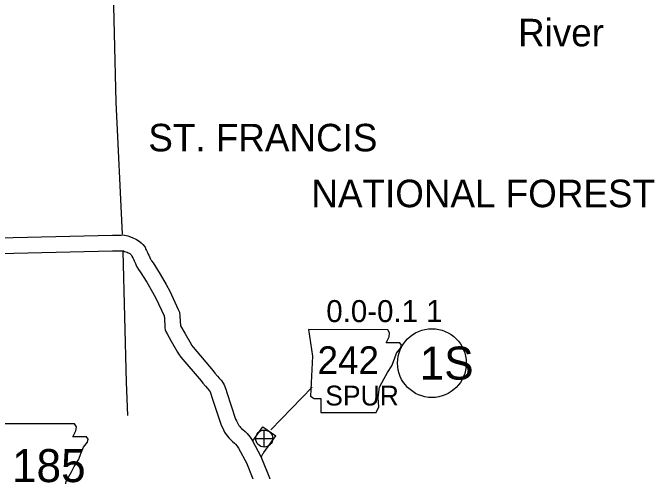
# Model space of a CAD drawing. Extents: x -939622 to -934222, y 1383701 to 1385301.
# Drawn here: x -935731.43 to -935694.53, y 1384079.72 to 1384106.09 of the extents above; entities that cross this region are included whole.
import ezdxf

# ---------------------------------------------------------------- set-up
doc = ezdxf.new("R2010")
doc.units = 0
for name, color, linetype in [('Level 10', 7, 'Continuous'), ('Level 21', 7, 'Continuous'), ('Level 25', 7, 'Continuous'), ('Level 26', 7, 'Continuous'), ('Level 27', 7, 'Continuous'), ('Level 8', 7, 'Continuous'), ('Level 9', 7, 'Continuous')]:
    doc.layers.add(name, color=color, linetype=linetype)

msp = doc.modelspace()

# ---------------------------------------------------------------- linework, layer by layer
at = {"layer": 'Level 10'}
msp.add_line((-935717.039, 1384082.272), (-935716.304, 1384081.753), dxfattribs=at)
for points in [[(-935733.056, 1384093.132), (-935725.693, 1384093.297), (-935725.374, 1384093.29), (-935725.266, 1384093.295), (-935725.206, 1384093.297), (-935725.106, 1384093.314), (-935724.914, 1384093.28), (-935724.813, 1384093.265), (-935724.659, 1384093.198), (-935724.52, 1384093.144), (-935724.426, 1384093.104), (-935724.312, 1384093.052), (-935724.162, 1384092.961), (-935724.039, 1384092.853), (-935723.956, 1384092.758), (-935723.823, 1384092.611), (-935723.773, 1384092.479), (-935723.741, 1384092.425), (-935723.675, 1384092.299), (-935723.639, 1384092.206), (-935723.603, 1384092.138), (-935723.548, 1384092.01), (-935723.512, 1384091.923), (-935723.498, 1384091.895), (-935723.459, 1384091.83), (-935723.364, 1384091.7), (-935722.958, 1384091.055), (-935722.608, 1384090.453), (-935722.404, 1384090.079), (-935721.914, 1384089.028), (-935721.842, 1384088.868), (-935721.813, 1384088.632), (-935721.783, 1384088.078), (-935721.542, 1384087.654), (-935721.172, 1384087.02), (-935721.142, 1384086.965), (-935721.053, 1384086.845), (-935719.91, 1384085.485), (-935719.812, 1384085.364), (-935719.656, 1384085.194), (-935719.555, 1384085.067), (-935719.427, 1384084.93), (-935719.262, 1384084.684), (-935719.181, 1384084.446), (-935719.125, 1384084.255), (-935718.612, 1384082.711), (-935718.564, 1384082.621), (-935718.473, 1384082.424), (-935718.423, 1384082.356), (-935718.375, 1384082.289), (-935718.325, 1384082.228), (-935718.273, 1384082.172), (-935718.203, 1384082.115), (-935718.072, 1384082), (-935717.948, 1384081.886), (-935717.785, 1384081.681), (-935717.668, 1384081.498), (-935717.165, 1384080.564)], [(-935733.028, 1384092.232), (-935725.693, 1384092.397), (-935725.365, 1384092.39), (-935725.227, 1384092.396), (-935725.114, 1384092.401), (-935725.113, 1384092.401), (-935725.062, 1384092.392), (-935725.002, 1384092.366), (-935724.861, 1384092.311), (-935724.789, 1384092.28), (-935724.733, 1384092.255), (-935724.698, 1384092.234), (-935724.678, 1384092.216), (-935724.628, 1384092.159), (-935724.604, 1384092.133), (-935724.587, 1384092.087), (-935724.528, 1384091.988), (-935724.496, 1384091.926), (-935724.458, 1384091.829), (-935724.416, 1384091.75), (-935724.377, 1384091.659), (-935724.333, 1384091.556), (-935724.294, 1384091.472), (-935724.21, 1384091.332), (-935724.108, 1384091.193), (-935723.729, 1384090.589), (-935723.392, 1384090.011), (-935723.207, 1384089.673), (-935722.732, 1384088.651), (-935722.718, 1384088.622), (-935722.71, 1384088.553), (-935722.679, 1384087.975), (-935722.662, 1384087.86), (-935722.616, 1384087.709), (-935722.56, 1384087.624), (-935722.322, 1384087.205), (-935721.955, 1384086.575), (-935721.901, 1384086.477), (-935721.76, 1384086.288), (-935720.603, 1384084.911), (-935720.493, 1384084.775), (-935720.341, 1384084.61), (-935720.238, 1384084.48), (-935720.134, 1384084.368), (-935720.076, 1384084.281), (-935720.039, 1384084.174), (-935719.983, 1384083.985), (-935719.443, 1384082.358), (-935719.372, 1384082.224), (-935719.251, 1384081.961), (-935719.15, 1384081.825), (-935719.089, 1384081.74), (-935719, 1384081.632), (-935718.889, 1384081.514), (-935718.785, 1384081.428), (-935718.673, 1384081.331), (-935718.61, 1384081.272), (-935718.518, 1384081.157), (-935718.443, 1384081.041), (-935717.97, 1384080.159)], [(-935717.616, 1384081.457), (-935717.039, 1384082.272)], [(-935717.124, 1384080.495), (-935717.124, 1384080.506), (-935717.119, 1384080.548), (-935717.103, 1384080.597), (-935717.087, 1384080.636), (-935717.058, 1384080.676), (-935717.04, 1384080.708), (-935717.002, 1384080.753), (-935716.98, 1384080.797), (-935716.304, 1384081.753)], [(-935717.165, 1384080.564), (-935716.781, 1384079.618), (-935716.461, 1384078.826), (-935716.2, 1384078.077), (-935715.989, 1384077.342), (-935715.007, 1384074.11), (-935714.836, 1384073.333), (-935714.45, 1384071.725), (-935714.277, 1384070.967), (-935714.243, 1384070.693), (-935714.18, 1384070.234), (-935714.145, 1384069.564), (-935714.056, 1384067.524), (-935713.924, 1384064.221)], [(-935717.99, 1384080.202), (-935717.615, 1384079.28), (-935717.304, 1384078.509), (-935717.058, 1384077.804), (-935716.853, 1384077.087), (-935715.879, 1384073.882), (-935715.714, 1384073.131), (-935715.326, 1384071.52), (-935715.165, 1384070.811), (-935715.135, 1384070.576), (-935715.076, 1384070.149), (-935715.044, 1384069.521), (-935714.956, 1384067.486), (-935714.823, 1384064.19)]]:
    msp.add_lwpolyline(points, dxfattribs=at)
at = {"layer": 'Level 21'}
msp.add_line((-935714.204, 1384084.55), (-935716.582, 1384082.106), dxfattribs=at)
for points in [[(-935714.424, 1384087.861), (-935714.196, 1384086.339), (-935714.297, 1384084.029), (-935714.094, 1384083.903), (-935713.713, 1384083.903), (-935713.713, 1384083.09), (-935710.516, 1384083.09), (-935710.364, 1384083.42), (-935710.414, 1384083.953), (-935710.338, 1384084.562), (-935710.059, 1384085.044), (-935709.882, 1384085.4), (-935709.628, 1384085.78), (-935709.476, 1384086.186), (-935709.349, 1384086.516), (-935709.12, 1384086.795), (-935709.07, 1384086.973), (-935709.171, 1384087.1), (-935709.958, 1384087.1), (-935709.78, 1384087.455), (-935709.755, 1384087.684), (-935709.86, 1384087.859)], [(-935732.444, 1384082.45), (-935732.215, 1384080.927), (-935732.317, 1384078.618), (-935732.114, 1384078.491), (-935731.733, 1384078.491), (-935731.733, 1384077.679), (-935728.536, 1384077.679), (-935728.383, 1384078.009), (-935728.434, 1384078.542), (-935728.358, 1384079.151), (-935728.079, 1384079.633), (-935727.901, 1384079.988), (-935727.648, 1384080.369), (-935727.495, 1384080.775), (-935727.368, 1384081.105), (-935727.14, 1384081.384), (-935727.089, 1384081.562), (-935727.191, 1384081.689), (-935727.977, 1384081.689), (-935727.8, 1384082.044), (-935727.774, 1384082.272), (-935727.88, 1384082.448)]]:
    msp.add_lwpolyline(points, close=True, dxfattribs=at)
at = {"layer": 'Level 25'}
msp.add_line((-935714.204, 1384084.55), (-935716.582, 1384082.106), dxfattribs=at)
at = {"layer": 'Level 26'}
for p, q in [((-935716.964, 1384081.105), (-935716.964, 1384082.08)), ((-935717.451, 1384081.592), (-935716.476, 1384081.592))]:
    msp.add_line(p, q, dxfattribs=at)
msp.add_circle((-935716.964, 1384081.592), 0.487, dxfattribs=at)
at = {"layer": 'Level 27'}
msp.add_circle((-935707.318, 1384085.937), 1.98, dxfattribs=at)
at = {"layer": 'Level 8'}
for points in [[(-935725.703, 1384108.872), (-935725.498, 1384100.946), (-935725.133, 1384093.349)], [(-935725.097, 1384092.35), (-935724.919, 1384084.841), (-935724.84, 1384082.919)]]:
    msp.add_lwpolyline(points, dxfattribs=at)

# ---------------------------------------------------------------- texts
at = {"layer": 'Level 21'}
for s, height, p in [('242', 1.584, (-935713.896, 1384085.319)), ('SPUR', 1.1405, (-935713.458, 1384083.498)), ('185', 1.9008, (-935731.482, 1384079.089))]:
    msp.add_text(s, height=height, dxfattribs=at).set_placement(p)
at = {"layer": 'Level 25'}
msp.add_text('0.0-0.1 1', height=1.2672, dxfattribs=at).set_placement((-935713.395, 1384088.294))
at = {"layer": 'Level 27'}
msp.add_text('1S', height=1.9008, dxfattribs=at).set_placement((-935708.026, 1384084.986))
at = {"layer": 'Level 8'}
for s, p in [('ST. FRANCIS', (-935723.634, 1384098.12)), ('NATIONAL FOREST', (-935714.253, 1384094.906))]:
    msp.add_text(s, height=1.584, dxfattribs=at).set_placement(p)
at = {"layer": 'Level 9'}
msp.add_text('River', height=1.584, dxfattribs=at).set_placement((-935702.361, 1384104.162))

doc.saveas('drawing.dxf')
